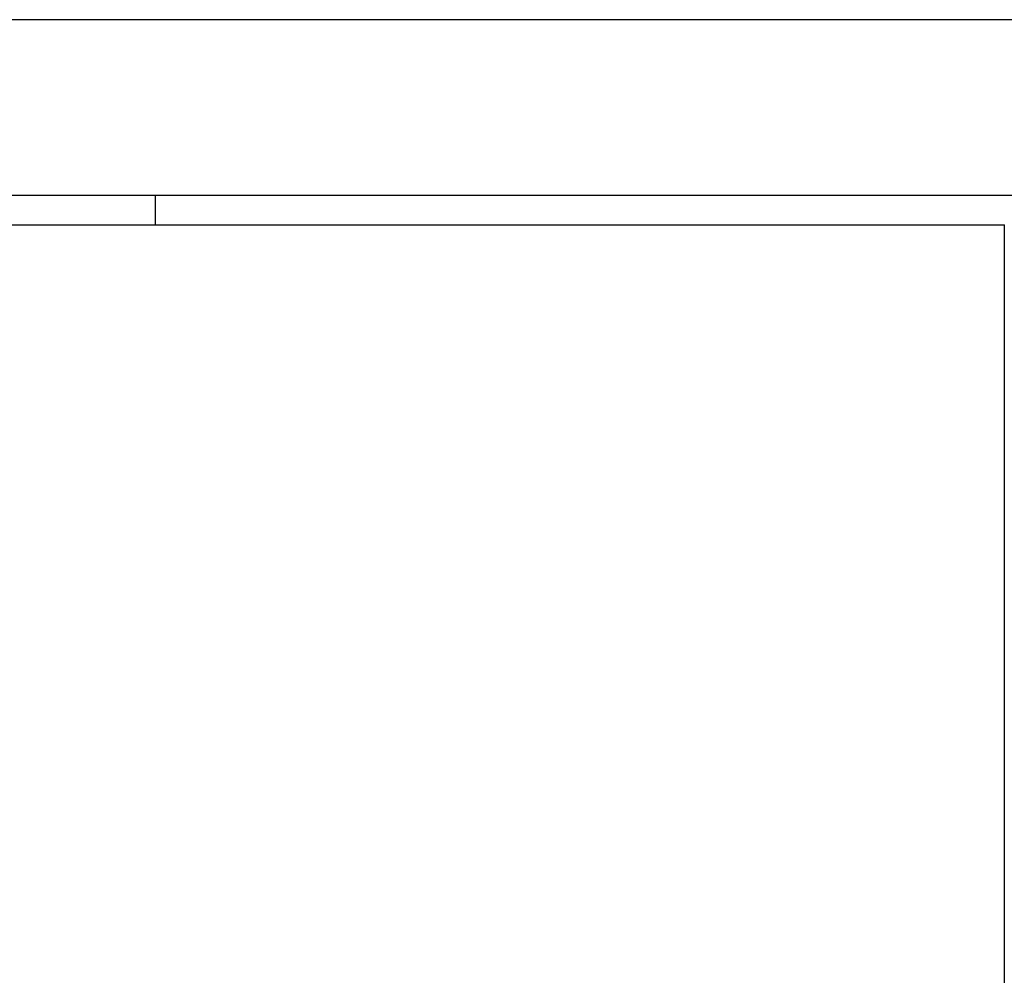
# Model space of a CAD drawing. Extents: x 1107 to 4046, y 937 to 3355.
# Tile 851 of 861: x 3007 to 3024, y 2748 to 2764. Entities that reach past the tile are written whole.
import ezdxf

# ---------------------------------------------------------------- set-up
doc = ezdxf.new("R2010")
doc.units = 0
doc.layers.add('KF_VIDA_L___C_LEFT', color=7, linetype='CONTINUOUS')

# ---------------------------------------------------------------- blocks, each defined once
blk = doc.blocks.new('KF_VIDA_L___C_LEFT')
at = {"layer": 'KF_VIDA_L___C_LEFT'}
for p, q in [((311.5, 1075), (53.5, 1075)), ((311.5, 1072), (53.5, 1072)), ((120, 1072), (120, 1071.5)), ((55.5, 1071.5), (134.5, 1071.5)), ((134.5, 3.5), (134.5, 1071.5))]:
    blk.add_line(p, q, dxfattribs=at)

msp = doc.modelspace()

# ---------------------------------------------------------------- block references
at = {"layer": 'KF_VIDA_L___C_LEFT'}
msp.add_blockref('KF_VIDA_L___C_LEFT', (2889.304, 1689.213), dxfattribs=at)

doc.saveas('drawing.dxf')
